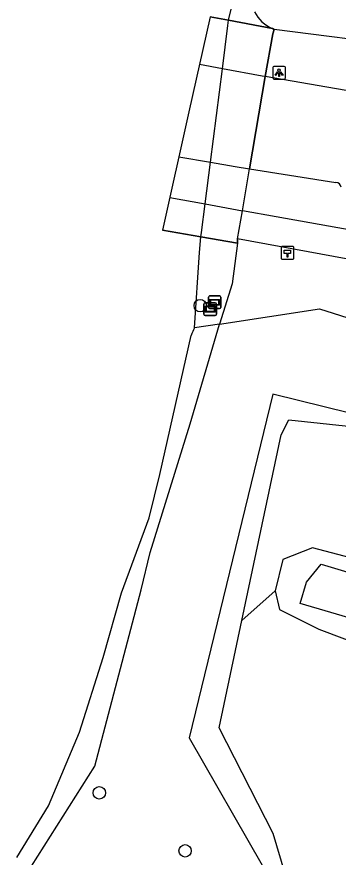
# Model space of a CAD drawing. Extents: x 160203 to 161526, y 379529 to 381797.
# Drawn here: x 160558.9 to 160584.2, y 380818.5 to 380884.7 of the extents above; entities that cross this region are included whole.
import ezdxf

# ---------------------------------------------------------------- set-up
doc = ezdxf.new("R2010")
doc.units = 0
for name, color, linetype in [('IMGEO_Boom', 7, 'Continuous'), ('IMGEO_Dek', 7, 'Continuous'), ('IMGEO_Fietspad_open', 7, 'Continuous'), ('IMGEO_Groenvoorziening', 7, 'Continuous'), ('IMGEO_Hectometerpaal', 7, 'Continuous'), ('IMGEO_Hek', 7, 'Continuous'), ('IMGEO_Lichtpunt', 7, 'Continuous'), ('IMGEO_Loofbos', 7, 'Continuous'), ('IMGEO_Meer_plas_ven_vijver', 7, 'Continuous'), ('IMGEO_Oever', 7, 'Continuous'), ('IMGEO_Rijbaan_lokaal_gesloten', 7, 'Continuous'), ('IMGEO_Verklikker', 7, 'Continuous'), ('IMGEO_Voetpad_open', 7, 'Continuous'), ('IMGEO_Waterloop', 7, 'Continuous')]:
    doc.layers.add(name, color=color, linetype=linetype)

msp = doc.modelspace()

# ---------------------------------------------------------------- linework, layer by layer
at = {"layer": 'IMGEO_Boom'}
for centre in [(160573.37, 380861.964), (160565.418, 380823.588), (160572.18, 380819.017)]:
    msp.add_circle(centre, 0.489, dxfattribs=at)
at = {"layer": 'IMGEO_Dek'}
msp.add_lwpolyline([(160570.388, 380867.907), (160570.388, 380867.907), (160573.421, 380867.396), (160576.307, 380866.89), (160576.311, 380867.23), (160576.691, 380869.445), (160577.256, 380872.743), (160578.5, 380880.004), (160579.08, 380883.388), (160579.188, 380883.729), (160579.061, 380883.803), (160575.601, 380884.444), (160574.149, 380884.713), (160572.476, 380877.238)], close=True, dxfattribs=at)
at = {"layer": 'IMGEO_Fietspad_open'}
for points in [[(160579.188, 380883.729), (160579.08, 380883.388), (160578.5, 380880.004)], [(160616.558, 380879.231), (160603.802, 380880.914), (160589.526, 380882.419), (160579.188, 380883.729)], [(160576.691, 380869.445), (160577.256, 380872.743)], [(160570.964, 380870.48), (160570.964, 380870.48), (160573.751, 380869.976), (160576.691, 380869.445)], [(160677.721, 380852.395), (160665.771, 380854.06), (160657.796, 380855.265), (160641.107, 380857.988), (160620.908, 380861.53), (160601.608, 380864.985), (160579.354, 380868.964), (160576.691, 380869.445)]]:
    msp.add_lwpolyline(points, dxfattribs=at)
at = {"layer": 'IMGEO_Groenvoorziening'}
msp.add_lwpolyline([(160576.311, 380867.23), (160576.307, 380866.89), (160575.879, 380863.683), (160574.888, 380860.514)], dxfattribs=at)
at = {"layer": 'IMGEO_Hectometerpaal'}
for p, q in [((160579.749, 380866.545), (160579.749, 380865.704)), ((160579.749, 380866.545), (160579.749, 380865.704)), ((160580.665, 380866.629), (160579.824, 380866.629)), ((160580.665, 380866.629), (160579.824, 380866.629)), ((160580.749, 380865.713), (160580.749, 380866.554)), ((160580.749, 380865.713), (160580.749, 380866.554)), ((160579.833, 380865.629), (160580.674, 380865.629)), ((160579.833, 380865.629), (160580.674, 380865.629))]:
    msp.add_line(p, q, dxfattribs=at)
msp.add_lwpolyline([(160580.274, 380865.773), (160580.214, 380865.773), (160580.214, 380866.078), (160579.994, 380866.078), (160579.994, 380866.347), (160580.494, 380866.347), (160580.494, 380866.078), (160580.274, 380866.078), (160580.274, 380865.773)], dxfattribs=at)
for centre, start, end in [((160579.827, 380866.551), 92.4484, 184.28452), ((160579.827, 380866.551), 92.4484, 184.28452), ((160580.671, 380866.551), 2.4484, 94.28452), ((160580.671, 380866.551), 2.4484, 94.28452), ((160579.827, 380865.707), 182.4484, 274.28452), ((160579.827, 380865.707), 182.4484, 274.28452), ((160580.671, 380865.707), 272.4484, 4.28452), ((160580.671, 380865.707), 272.4484, 4.28452)]:
    msp.add_arc(centre, 0.0779, start, end, dxfattribs=at)
at = {"layer": 'IMGEO_Hek'}
for points in [[(160574.149, 380884.713), (160575.601, 380884.444)], [(160575.601, 380884.444), (160579.061, 380883.803)], [(160579.061, 380883.803), (160579.188, 380883.729)], [(160570.388, 380867.907), (160570.388, 380867.907)], [(160573.421, 380867.396), (160570.388, 380867.907)], [(160576.307, 380866.89), (160573.421, 380867.396)]]:
    msp.add_lwpolyline(points, dxfattribs=at)
at = {"layer": 'IMGEO_Lichtpunt'}
for p, q in [((160579.986, 380880.815), (160579.178, 380880.815)), ((160579.986, 380880.815), (160579.178, 380880.815)), ((160579.084, 380880.72), (160579.084, 380879.913)), ((160579.084, 380880.72), (160579.084, 380879.913)), ((160580.08, 380879.913), (160580.08, 380880.72)), ((160580.08, 380879.913), (160580.08, 380880.72)), ((160579.178, 380879.819), (160579.986, 380879.819)), ((160579.178, 380879.819), (160579.986, 380879.819))]:
    msp.add_line(p, q, dxfattribs=at)
for points in [[(160579.458, 380880.384), (160579.497, 380880.356), (160579.309, 380880.094), (160579.271, 380880.121), (160579.458, 380880.384)], [(160579.56, 380880.336), (160579.607, 380880.336), (160579.607, 380880.014), (160579.56, 380880.014), (160579.56, 380880.336)], [(160579.67, 380880.356), (160579.708, 380880.383), (160579.895, 380880.121), (160579.856, 380880.093), (160579.67, 380880.356)]]:
    msp.add_lwpolyline(points, dxfattribs=at)
msp.add_circle((160579.583, 380880.518), 0.0994, dxfattribs=at)
for centre, start, end in [((160579.178, 380880.72), 90, 180), ((160579.178, 380880.72), 90, 180), ((160579.986, 380880.72), 0, 90), ((160579.986, 380880.72), 0, 90), ((160579.178, 380879.913), 180, 270), ((160579.178, 380879.913), 180, 270), ((160579.986, 380879.913), 270, 0), ((160579.986, 380879.913), 270, 360)]:
    msp.add_arc(centre, 0.0946, start, end, dxfattribs=at)
at = {"layer": 'IMGEO_Loofbos'}
for points in [[(160579.188, 380883.729), (160579.061, 380883.803)], [(160574.888, 380860.514), (160582.777, 380861.706), (160599.733, 380856.323), (160619.543, 380851.066), (160625.769, 380848.477), (160625.688, 380840.065), (160625.154, 380832.848)], [(160560.085, 380817.797), (160565.069, 380825.689), (160568.718, 380839.583), (160569.418, 380842.531), (160572.588, 380852.666), (160574.888, 380860.514)], [(160569.945, 380767.709), (160585.473, 380784.712), (160588.965, 380795.851), (160594.974, 380806.26), (160595.966, 380811.877), (160606.89, 380826.225), (160607.831, 380830.71), (160581.241, 380838.49), (160581.74, 380840.194), (160582.895, 380841.607), (160593.685, 380838.375), (160609.148, 380840.191), (160609.885, 380842.402), (160603.251, 380849.036), (160579.085, 380854.98), (160572.504, 380827.924), (160578.242, 380817.884), (160574.267, 380809.251)]]:
    msp.add_lwpolyline(points, dxfattribs=at)
msp.add_arc((160580.131, 380886.384), 2.794, 207.1486, 247.4797, dxfattribs=at)
at = {"layer": 'IMGEO_Meer_plas_ven_vijver'}
for points in [[(160576.65, 380837.154), (160579.759, 380851.784), (160580.364, 380852.961), (160586.04, 380852.372), (160602.33, 380846.549), (160606.636, 380842.178), (160606.718, 380841.93), (160600.539, 380840.877), (160593.693, 380840.184), (160589.115, 380841.069), (160582.23, 380842.877), (160579.884, 380841.954), (160579.268, 380839.491)], [(160579.268, 380839.491), (160576.65, 380837.154)], [(160579.268, 380839.491), (160579.627, 380838.017), (160582.723, 380836.469), (160590.61, 380833.52), (160599.309, 380830.68), (160604.232, 380829.257), (160605.271, 380827.295), (160604.001, 380825.525), (160594.77, 380817.741)], [(160580.056, 380817.195), (160579.123, 380820.389), (160574.854, 380828.7), (160576.65, 380837.154)]]:
    msp.add_lwpolyline(points, dxfattribs=at)
at = {"layer": 'IMGEO_Oever'}
msp.add_lwpolyline([(160574.888, 380860.514), (160572.912, 380860.216)], dxfattribs=at)
at = {"layer": 'IMGEO_Rijbaan_lokaal_gesloten'}
for points in [[(160578.5, 380880.004), (160578.253, 380880.046), (160575.114, 380880.632), (160573.311, 380880.969)], [(160578.5, 380880.004), (160577.256, 380872.743)], [(160585.478, 380878.815), (160578.5, 380880.004)], [(160571.68, 380873.683), (160571.681, 380873.683), (160574.17, 380873.257), (160576.136, 380872.92), (160577.256, 380872.743)], [(160577.256, 380872.743), (160584.065, 380871.668)]]:
    msp.add_lwpolyline(points, dxfattribs=at)
msp.add_arc((160584.044, 380871.226), 0.442, 7.74696, 87.26949, dxfattribs=at)
at = {"layer": 'IMGEO_Verklikker'}
for p, q in [((160574.012, 380861.827), (160574.012, 380862.627)), ((160574.012, 380862.627), (160574.012, 380861.827)), ((160574.112, 380862.727), (160574.902, 380862.727)), ((160574.902, 380862.727), (160574.112, 380862.727)), ((160575.002, 380862.627), (160575.002, 380861.827)), ((160575.002, 380861.827), (160575.002, 380862.627)), ((160573.66, 380861.292), (160573.66, 380862.092)), ((160573.66, 380862.092), (160573.66, 380861.292)), ((160573.76, 380862.192), (160574.55, 380862.192)), ((160574.55, 380862.192), (160573.76, 380862.192)), ((160574.902, 380861.727), (160574.112, 380861.727)), ((160574.112, 380861.727), (160574.902, 380861.727)), ((160574.65, 380862.092), (160574.65, 380861.292)), ((160574.65, 380861.292), (160574.65, 380862.092)), ((160574.55, 380861.192), (160573.76, 380861.192)), ((160573.76, 380861.192), (160574.55, 380861.192))]:
    msp.add_line(p, q, dxfattribs=at)
for points in [[(160574.113, 380862.459), (160574.901, 380862.459), (160574.901, 380861.995), (160574.113, 380861.995), (160574.113, 380862.459)], [(160574.178, 380862.394), (160574.178, 380862.06), (160574.836, 380862.06), (160574.836, 380862.394), (160574.178, 380862.394)], [(160573.761, 380861.924), (160574.549, 380861.924), (160574.549, 380861.46), (160573.761, 380861.46), (160573.761, 380861.924)], [(160573.826, 380861.859), (160573.826, 380861.525), (160574.484, 380861.525), (160574.484, 380861.859), (160573.826, 380861.859)]]:
    msp.add_lwpolyline(points, dxfattribs=at)
for centre, start, end in [((160574.112, 380862.627), 90, 180), ((160574.112, 380862.627), 90, 180), ((160574.902, 380862.627), 0, 90), ((160574.902, 380862.627), 360, 90), ((160573.76, 380862.092), 90, 180), ((160573.76, 380862.092), 90, 180), ((160574.112, 380861.827), 180, 270), ((160574.112, 380861.827), 180, 270), ((160574.55, 380862.092), 0, 90), ((160574.55, 380862.092), 360, 90), ((160574.902, 380861.827), 270, 0), ((160574.902, 380861.827), 270, 0), ((160573.76, 380861.292), 180, 270), ((160573.76, 380861.292), 180, 270), ((160574.55, 380861.292), 270, 0), ((160574.55, 380861.292), 270, 0)]:
    msp.add_arc(centre, 0.1, start, end, dxfattribs=at)
at = {"layer": 'IMGEO_Voetpad_open'}
for points in [[(160576.311, 380867.23), (160576.691, 380869.445)], [(160633.124, 380856.774), (160576.311, 380867.23)]]:
    msp.add_lwpolyline(points, dxfattribs=at)
at = {"layer": 'IMGEO_Waterloop'}
for points in [[(160572.912, 380860.216), (160573.304, 380866.164), (160573.421, 380867.396), (160573.462, 380867.718), (160573.751, 380869.976), (160574.17, 380873.257), (160575.114, 380880.632), (160575.549, 380884.041), (160575.601, 380884.444), (160576.821, 380889.553), (160578.133, 380893.651)], [(160558.914, 380818.502), (160561.421, 380822.556), (160563.853, 380828.361), (160565.733, 380834.257), (160567.17, 380839.343), (160569.344, 380845.24), (160570.196, 380848.65), (160572.663, 380859.613)]]:
    msp.add_lwpolyline(points, dxfattribs=at)
msp.add_arc((160577.087, 380858.139), 4.663, 153.55141, 161.57367, dxfattribs=at)

doc.saveas('drawing.dxf')
